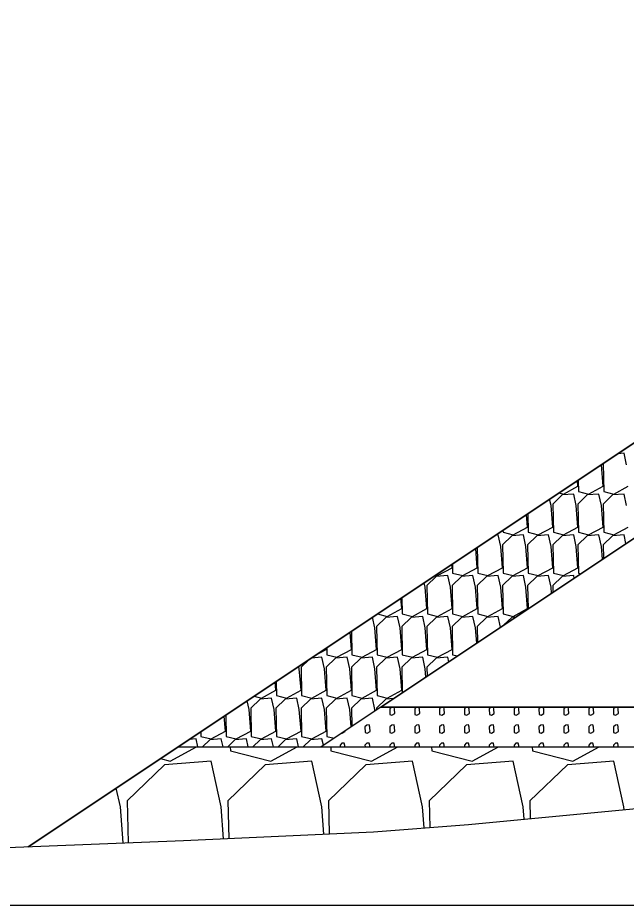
# Model space of a CAD drawing. Extents: x -26 to 4903, y -1010 to 9587.
# Drawn here: x 74.86 to 90.21, y 9000 to 9022.39 of the extents above; entities that cross this region are included whole.
import ezdxf

# ---------------------------------------------------------------- set-up
doc = ezdxf.new("R2010")
doc.units = 0
for name, color, linetype in [('Default', 7, 'Continuous'), ('Exist Cross Section Cell', 7, 'Continuous'), ('Exist XS Ground Line', 7, 'Continuous'), ('Prop CMT Slope Grass', 7, 'Continuous'), ('Prop XS Class II Rip Rap Ditch Liner', 7, 'Continuous'), ('Prop XS Earthwork Shape', 7, 'Continuous')]:
    doc.layers.add(name, color=color, linetype=linetype)

msp = doc.modelspace()

# ---------------------------------------------------------------- linework, layer by layer
at = {"layer": 'Default'}
msp.add_line((106.5, 9022.39), (75.127, 9001.475), dxfattribs=at)
at = {"layer": 'Exist Cross Section Cell'}
msp.add_line((0, 9000), (150, 9000), dxfattribs=at)
at = {"layer": 'Exist XS Ground Line'}
for p, q in [((86.23, 9002.037), (92.466, 9002.632)), ((83.841, 9001.852), (86.23, 9002.037)), ((79.047, 9001.632), (83.841, 9001.852)), ((74.599, 9001.454), (79.047, 9001.632))]:
    msp.add_line(p, q, dxfattribs=at)
at = {"layer": 'Prop CMT Slope Grass'}
for p, q in [((110.001, 9022.32), (84.02, 9005)), ((84.02, 9005), (105.484, 9005))]:
    msp.add_line(p, q, dxfattribs=at)
at = {"layer": 'Prop XS Class II Rip Rap Ditch Liner'}
for p, q in [((75.127, 9001.475), (106.5, 9022.39)), ((90.157, 9011.404), (90.001, 9011.391)), ((90.221, 9011.114), (90.157, 9011.404)), ((89.628, 9010.572), (89.586, 9011.114)), ((89.586, 9011.114), (89.586, 9011.114)), ((89.628, 9011.143), (89.644, 9010.438)), ((88.993, 9010.572), (88.982, 9010.712)), ((89.002, 9010.725), (89.009, 9010.438)), ((88.518, 9010.402), (88.63, 9010.374)), ((88.63, 9010.374), (88.993, 9010.572)), ((89.009, 9010.438), (89.264, 9010.374)), ((89.264, 9010.374), (89.628, 9010.572)), ((89.644, 9010.438), (89.899, 9010.374)), ((89.899, 9010.374), (90.263, 9010.572)), ((88.316, 9010.084), (88.281, 9010.244)), ((88.594, 9010.351), (88.358, 9010.122)), ((88.887, 9010.374), (88.594, 9010.351)), ((88.951, 9010.084), (88.887, 9010.374)), ((89.229, 9010.351), (88.993, 9010.122)), ((89.522, 9010.374), (89.229, 9010.351)), ((89.586, 9010.084), (89.522, 9010.374)), ((89.864, 9010.351), (89.628, 9010.122)), ((90.157, 9010.374), (89.864, 9010.351)), ((90.221, 9010.084), (90.157, 9010.374)), ((88.358, 9009.542), (88.316, 9010.084)), ((88.358, 9010.122), (88.374, 9009.409)), ((88.993, 9009.542), (88.951, 9010.084)), ((88.993, 9010.122), (89.009, 9009.409)), ((89.628, 9009.542), (89.586, 9010.084)), ((89.628, 9010.122), (89.644, 9009.409)), ((87.723, 9009.542), (87.699, 9009.856)), ((87.729, 9009.876), (87.739, 9009.409)), ((87.36, 9009.344), (87.723, 9009.542)), ((87.995, 9009.344), (88.358, 9009.542)), ((88.63, 9009.344), (88.993, 9009.542)), ((89.264, 9009.344), (89.628, 9009.542)), ((89.899, 9009.344), (90.263, 9009.542)), ((86.982, 9009.344), (86.924, 9009.34)), ((87.046, 9009.055), (86.982, 9009.344)), ((87.324, 9009.321), (87.088, 9009.093)), ((87.103, 9009.459), (87.104, 9009.409)), ((87.104, 9009.409), (87.36, 9009.344)), ((87.617, 9009.344), (87.324, 9009.321)), ((87.681, 9009.055), (87.617, 9009.344)), ((87.959, 9009.321), (87.723, 9009.093)), ((87.739, 9009.409), (87.995, 9009.344)), ((88.252, 9009.344), (87.959, 9009.321)), ((88.316, 9009.055), (88.252, 9009.344)), ((88.594, 9009.321), (88.358, 9009.093)), ((88.374, 9009.409), (88.63, 9009.344)), ((88.887, 9009.344), (88.594, 9009.321)), ((88.951, 9009.055), (88.887, 9009.344)), ((89.229, 9009.321), (88.993, 9009.093)), ((89.009, 9009.409), (89.264, 9009.344)), ((89.522, 9009.344), (89.229, 9009.321)), ((89.586, 9009.055), (89.522, 9009.344)), ((89.864, 9009.321), (89.628, 9009.093)), ((89.644, 9009.409), (89.899, 9009.344)), ((90.157, 9009.344), (89.864, 9009.321)), ((90.205, 9009.124), (90.157, 9009.344)), ((87.088, 9008.513), (87.046, 9009.055)), ((87.088, 9009.093), (87.104, 9008.379)), ((87.723, 9008.513), (87.681, 9009.055)), ((87.723, 9009.093), (87.739, 9008.379)), ((88.358, 9008.513), (88.316, 9009.055)), ((88.358, 9009.093), (88.374, 9008.379)), ((88.993, 9008.513), (88.951, 9009.055)), ((88.993, 9009.093), (89.009, 9008.379)), ((89.611, 9008.728), (89.586, 9009.055)), ((89.628, 9009.093), (89.636, 9008.744)), ((86.454, 9008.513), (86.415, 9009.001)), ((86.455, 9009.027), (86.469, 9008.379)), ((85.819, 9008.513), (85.812, 9008.598)), ((85.829, 9008.61), (85.834, 9008.379)), ((85.455, 9008.315), (85.819, 9008.513)), ((85.834, 9008.379), (86.09, 9008.315)), ((86.09, 9008.315), (86.454, 9008.513)), ((86.469, 9008.379), (86.725, 9008.315)), ((86.725, 9008.315), (87.088, 9008.513)), ((87.104, 9008.379), (87.36, 9008.315)), ((87.36, 9008.315), (87.723, 9008.513)), ((87.739, 9008.379), (87.995, 9008.315)), ((87.995, 9008.315), (88.358, 9008.513)), ((88.374, 9008.379), (88.63, 9008.315)), ((88.63, 9008.315), (88.993, 9008.513)), ((89.009, 9008.379), (89.067, 9008.365)), ((85.42, 9008.292), (85.184, 9008.063)), ((85.405, 9008.327), (85.455, 9008.315)), ((85.712, 9008.315), (85.42, 9008.292)), ((85.776, 9008.025), (85.712, 9008.315)), ((86.055, 9008.292), (85.819, 9008.063)), ((86.347, 9008.315), (86.055, 9008.292)), ((86.411, 9008.025), (86.347, 9008.315)), ((86.689, 9008.292), (86.454, 9008.063)), ((86.982, 9008.315), (86.689, 9008.292)), ((87.046, 9008.025), (86.982, 9008.315)), ((87.324, 9008.292), (87.088, 9008.063)), ((87.617, 9008.315), (87.324, 9008.292)), ((87.681, 9008.025), (87.617, 9008.315)), ((87.959, 9008.292), (87.723, 9008.063)), ((88.252, 9008.315), (87.959, 9008.292)), ((88.316, 9008.025), (88.252, 9008.315)), ((88.594, 9008.292), (88.358, 9008.063)), ((88.887, 9008.315), (88.594, 9008.292)), ((88.9, 9008.254), (88.887, 9008.315)), ((85.141, 9008.025), (85.117, 9008.135)), ((85.184, 9007.483), (85.141, 9008.025)), ((85.184, 9008.063), (85.199, 9007.35)), ((85.819, 9007.483), (85.776, 9008.025)), ((85.819, 9008.063), (85.834, 9007.35)), ((86.454, 9007.483), (86.411, 9008.025)), ((86.454, 9008.063), (86.469, 9007.35)), ((87.088, 9007.483), (87.046, 9008.025)), ((87.088, 9008.063), (87.104, 9007.35)), ((87.723, 9007.483), (87.681, 9008.025)), ((87.723, 9008.063), (87.736, 9007.477)), ((88.328, 9007.872), (88.316, 9008.025)), ((88.358, 9008.063), (88.362, 9007.895)), ((84.549, 9007.483), (84.528, 9007.743)), ((84.555, 9007.761), (84.564, 9007.35)), ((84.185, 9007.285), (84.549, 9007.483)), ((84.82, 9007.285), (85.184, 9007.483)), ((85.455, 9007.285), (85.819, 9007.483)), ((86.09, 9007.285), (86.454, 9007.483)), ((86.725, 9007.285), (87.088, 9007.483)), ((87.36, 9007.285), (87.723, 9007.483)), ((83.871, 9006.995), (83.812, 9007.265)), ((84.15, 9007.262), (83.914, 9007.033)), ((83.936, 9007.348), (84.185, 9007.285)), ((84.443, 9007.285), (84.15, 9007.262)), ((84.506, 9006.995), (84.443, 9007.285)), ((84.785, 9007.262), (84.549, 9007.033)), ((84.564, 9007.35), (84.82, 9007.285)), ((85.078, 9007.285), (84.785, 9007.262)), ((85.141, 9006.995), (85.078, 9007.285)), ((85.42, 9007.262), (85.184, 9007.033)), ((85.199, 9007.35), (85.455, 9007.285)), ((85.712, 9007.285), (85.42, 9007.262)), ((85.776, 9006.995), (85.712, 9007.285)), ((86.055, 9007.262), (85.819, 9007.033)), ((85.834, 9007.35), (86.09, 9007.285)), ((86.347, 9007.285), (86.055, 9007.262)), ((86.411, 9006.995), (86.347, 9007.285)), ((86.689, 9007.262), (86.454, 9007.033)), ((86.469, 9007.35), (86.725, 9007.285)), ((86.982, 9007.285), (86.689, 9007.262)), ((87.042, 9007.015), (86.982, 9007.285)), ((87.104, 9007.35), (87.36, 9007.285)), ((87.324, 9007.262), (87.129, 9007.073)), ((87.425, 9007.27), (87.324, 9007.262)), ((83.914, 9007.033), (83.929, 9006.32)), ((84.549, 9007.033), (84.564, 9006.32)), ((85.184, 9007.033), (85.199, 9006.32)), ((85.819, 9007.033), (85.834, 9006.32)), ((86.454, 9007.033), (86.462, 9006.628)), ((83.279, 9006.453), (83.245, 9006.887)), ((83.281, 9006.911), (83.294, 9006.32)), ((83.914, 9006.453), (83.871, 9006.995)), ((84.549, 9006.453), (84.506, 9006.995)), ((85.184, 9006.453), (85.141, 9006.995)), ((85.819, 9006.453), (85.776, 9006.995)), ((86.441, 9006.614), (86.411, 9006.995)), ((82.374, 9006.307), (82.644, 9006.453)), ((82.644, 9006.453), (82.641, 9006.485)), ((82.656, 9006.494), (82.659, 9006.32)), ((82.915, 9006.255), (83.279, 9006.453)), ((83.55, 9006.255), (83.914, 9006.453)), ((84.185, 9006.255), (84.549, 9006.453)), ((84.82, 9006.255), (85.184, 9006.453)), ((85.455, 9006.255), (85.819, 9006.453)), ((82.205, 9006.194), (82.009, 9006.004)), ((82.538, 9006.255), (82.265, 9006.234)), ((82.601, 9005.966), (82.538, 9006.255)), ((82.88, 9006.232), (82.644, 9006.004)), ((82.659, 9006.32), (82.915, 9006.255)), ((83.173, 9006.255), (82.88, 9006.232)), ((83.236, 9005.966), (83.173, 9006.255)), ((83.515, 9006.232), (83.279, 9006.004)), ((83.294, 9006.32), (83.55, 9006.255)), ((83.808, 9006.255), (83.515, 9006.232)), ((83.871, 9005.966), (83.808, 9006.255)), ((84.15, 9006.232), (83.914, 9006.004)), ((83.929, 9006.32), (84.185, 9006.255)), ((84.443, 9006.255), (84.15, 9006.232)), ((84.506, 9005.966), (84.443, 9006.255)), ((84.785, 9006.232), (84.549, 9006.004)), ((84.564, 9006.32), (84.82, 9006.255)), ((85.078, 9006.255), (84.785, 9006.232)), ((85.141, 9005.966), (85.078, 9006.255)), ((85.42, 9006.232), (85.184, 9006.004)), ((85.199, 9006.32), (85.455, 9006.255)), ((85.712, 9006.255), (85.42, 9006.232)), ((85.737, 9006.145), (85.712, 9006.255)), ((85.834, 9006.32), (85.954, 9006.29)), ((81.966, 9005.966), (81.953, 9006.026)), ((82.009, 9005.424), (81.966, 9005.966)), ((82.009, 9006.004), (82.024, 9005.29)), ((82.644, 9005.424), (82.601, 9005.966)), ((82.644, 9006.004), (82.659, 9005.29)), ((83.279, 9005.424), (83.236, 9005.966)), ((83.279, 9006.004), (83.294, 9005.29)), ((83.914, 9005.424), (83.871, 9005.966)), ((83.914, 9006.004), (83.929, 9005.29)), ((84.549, 9005.424), (84.506, 9005.966)), ((84.549, 9006.004), (84.563, 9005.362)), ((85.157, 9005.758), (85.141, 9005.966)), ((85.184, 9006.004), (85.189, 9005.779)), ((81.374, 9005.424), (81.358, 9005.629)), ((81.382, 9005.645), (81.389, 9005.29)), ((80.824, 9005.273), (81.01, 9005.226)), ((81.01, 9005.226), (81.374, 9005.424)), ((81.389, 9005.29), (81.645, 9005.226)), ((81.645, 9005.226), (82.009, 9005.424)), ((82.024, 9005.29), (82.28, 9005.226)), ((82.28, 9005.226), (82.644, 9005.424)), ((82.659, 9005.29), (82.915, 9005.226)), ((82.915, 9005.226), (83.279, 9005.424)), ((83.294, 9005.29), (83.55, 9005.226)), ((83.55, 9005.226), (83.914, 9005.424)), ((83.929, 9005.29), (84.185, 9005.226)), ((84.185, 9005.226), (84.549, 9005.424)), ((80.697, 9004.936), (80.648, 9005.156)), ((80.975, 9005.203), (80.739, 9004.974)), ((81.268, 9005.226), (80.975, 9005.203)), ((81.331, 9004.936), (81.268, 9005.226)), ((81.61, 9005.203), (81.374, 9004.974)), ((81.903, 9005.226), (81.61, 9005.203)), ((81.966, 9004.936), (81.903, 9005.226)), ((82.245, 9005.203), (82.009, 9004.974)), ((82.538, 9005.226), (82.245, 9005.203)), ((82.601, 9004.936), (82.538, 9005.226)), ((82.88, 9005.203), (82.644, 9004.974)), ((83.173, 9005.226), (82.88, 9005.203)), ((83.236, 9004.936), (83.173, 9005.226)), ((83.515, 9005.203), (83.279, 9004.974)), ((83.808, 9005.226), (83.515, 9005.203)), ((83.871, 9004.936), (83.808, 9005.226)), ((84.15, 9005.203), (83.914, 9004.974)), ((84.347, 9005.218), (84.15, 9005.203)), ((80.108, 9004.796), (80.12, 9004.261)), ((80.739, 9004.394), (80.697, 9004.936)), ((80.739, 9004.974), (80.754, 9004.261)), ((81.374, 9004.394), (81.331, 9004.936)), ((81.374, 9004.974), (81.389, 9004.261)), ((82.009, 9004.394), (81.966, 9004.936)), ((82.009, 9004.974), (82.024, 9004.261)), ((84.02, 9005), (82.52, 9004)), ((82.644, 9004.394), (82.601, 9004.936)), ((82.644, 9004.974), (82.659, 9004.261)), ((83.271, 9004.5), (83.236, 9004.936)), ((83.279, 9004.974), (83.289, 9004.513)), ((83.874, 9004.903), (83.871, 9004.936)), ((83.914, 9004.974), (83.915, 9004.93)), ((84.02, 9005), (105.484, 9005)), ((84.296, 9005), (84.249, 9004.954)), ((84.249, 9004.954), (84.252, 9004.811)), ((84.252, 9004.811), (84.303, 9004.798)), ((84.301, 9005), (84.296, 9005)), ((84.303, 9004.798), (84.376, 9004.838)), ((84.368, 9004.946), (84.356, 9005)), ((84.376, 9004.838), (84.368, 9004.946)), ((84.923, 9005), (84.876, 9004.954)), ((84.876, 9004.954), (84.879, 9004.811)), ((84.879, 9004.811), (84.93, 9004.798)), ((84.928, 9005), (84.923, 9005)), ((84.93, 9004.798), (85.003, 9004.838)), ((84.995, 9004.946), (84.983, 9005)), ((85.003, 9004.838), (84.995, 9004.946)), ((85.55, 9005), (85.503, 9004.954)), ((85.503, 9004.954), (85.506, 9004.811)), ((85.506, 9004.811), (85.557, 9004.798)), ((85.555, 9005), (85.55, 9005)), ((85.557, 9004.798), (85.63, 9004.838)), ((85.622, 9004.946), (85.61, 9005)), ((85.63, 9004.838), (85.622, 9004.946)), ((86.177, 9005), (86.13, 9004.954)), ((86.13, 9004.954), (86.133, 9004.811)), ((86.133, 9004.811), (86.184, 9004.798)), ((86.182, 9005), (86.177, 9005)), ((86.184, 9004.798), (86.257, 9004.838)), ((86.249, 9004.946), (86.237, 9005)), ((86.257, 9004.838), (86.249, 9004.946)), ((86.804, 9005), (86.757, 9004.954)), ((86.757, 9004.954), (86.76, 9004.811)), ((86.76, 9004.811), (86.811, 9004.798)), ((86.809, 9005), (86.804, 9005)), ((86.811, 9004.798), (86.884, 9004.838)), ((86.876, 9004.946), (86.864, 9005)), ((86.884, 9004.838), (86.876, 9004.946)), ((87.431, 9005), (87.384, 9004.954)), ((87.384, 9004.954), (87.387, 9004.811)), ((87.387, 9004.811), (87.438, 9004.798)), ((87.436, 9005), (87.431, 9005)), ((87.438, 9004.798), (87.511, 9004.838)), ((87.503, 9004.946), (87.491, 9005)), ((87.511, 9004.838), (87.503, 9004.946)), ((88.058, 9005), (88.011, 9004.954)), ((88.011, 9004.954), (88.014, 9004.811)), ((88.014, 9004.811), (88.065, 9004.798)), ((88.063, 9005), (88.058, 9005)), ((88.065, 9004.798), (88.138, 9004.838)), ((88.13, 9004.946), (88.118, 9005)), ((88.138, 9004.838), (88.13, 9004.946)), ((88.685, 9005), (88.638, 9004.954)), ((88.638, 9004.954), (88.641, 9004.811)), ((88.641, 9004.811), (88.692, 9004.798)), ((88.69, 9005), (88.685, 9005)), ((88.692, 9004.798), (88.765, 9004.838)), ((88.757, 9004.946), (88.745, 9005)), ((88.765, 9004.838), (88.757, 9004.946)), ((89.312, 9005), (89.265, 9004.954)), ((89.265, 9004.954), (89.268, 9004.811)), ((89.268, 9004.811), (89.319, 9004.798)), ((89.317, 9005), (89.312, 9005)), ((89.319, 9004.798), (89.392, 9004.838)), ((89.384, 9004.946), (89.372, 9005)), ((89.392, 9004.838), (89.384, 9004.946)), ((89.939, 9005), (89.892, 9004.954)), ((89.892, 9004.954), (89.895, 9004.811)), ((89.895, 9004.811), (89.946, 9004.798)), ((89.944, 9005), (89.939, 9005)), ((89.946, 9004.798), (90.019, 9004.838)), ((90.01, 9004.946), (89.999, 9005)), ((90.019, 9004.838), (90.01, 9004.946)), ((80.104, 9004.394), (80.074, 9004.773)), ((79.482, 9004.379), (79.485, 9004.261)), ((79.74, 9004.196), (80.104, 9004.394)), ((80.375, 9004.196), (80.739, 9004.394)), ((81.01, 9004.196), (81.374, 9004.394)), ((81.645, 9004.196), (82.009, 9004.394)), ((82.28, 9004.196), (82.644, 9004.394)), ((83.038, 9004.345), (83.049, 9004.342)), ((83.049, 9004.342), (83.122, 9004.382)), ((83.122, 9004.382), (83.121, 9004.401)), ((83.669, 9004.544), (83.622, 9004.498)), ((83.622, 9004.498), (83.625, 9004.355)), ((83.625, 9004.355), (83.676, 9004.342)), ((83.728, 9004.548), (83.669, 9004.544)), ((83.676, 9004.342), (83.749, 9004.382)), ((83.741, 9004.49), (83.728, 9004.548)), ((83.749, 9004.382), (83.741, 9004.49)), ((84.296, 9004.544), (84.249, 9004.498)), ((84.249, 9004.498), (84.252, 9004.355)), ((84.252, 9004.355), (84.303, 9004.342)), ((84.355, 9004.548), (84.296, 9004.544)), ((84.303, 9004.342), (84.376, 9004.382)), ((84.368, 9004.49), (84.355, 9004.548)), ((84.376, 9004.382), (84.368, 9004.49)), ((84.923, 9004.544), (84.876, 9004.498)), ((84.876, 9004.498), (84.879, 9004.355)), ((84.879, 9004.355), (84.93, 9004.342)), ((84.982, 9004.548), (84.923, 9004.544)), ((84.93, 9004.342), (85.003, 9004.382)), ((84.995, 9004.49), (84.982, 9004.548)), ((85.003, 9004.382), (84.995, 9004.49)), ((85.55, 9004.544), (85.503, 9004.498)), ((85.503, 9004.498), (85.506, 9004.355)), ((85.506, 9004.355), (85.557, 9004.342)), ((85.609, 9004.548), (85.55, 9004.544)), ((85.557, 9004.342), (85.63, 9004.382)), ((85.622, 9004.49), (85.609, 9004.548)), ((85.63, 9004.382), (85.622, 9004.49)), ((86.177, 9004.544), (86.13, 9004.498)), ((86.13, 9004.498), (86.133, 9004.355)), ((86.133, 9004.355), (86.184, 9004.342)), ((86.236, 9004.548), (86.177, 9004.544)), ((86.184, 9004.342), (86.257, 9004.382)), ((86.249, 9004.49), (86.236, 9004.548)), ((86.257, 9004.382), (86.249, 9004.49)), ((86.804, 9004.544), (86.757, 9004.498)), ((86.757, 9004.498), (86.76, 9004.355)), ((86.76, 9004.355), (86.811, 9004.342)), ((86.863, 9004.548), (86.804, 9004.544)), ((86.811, 9004.342), (86.884, 9004.382)), ((86.876, 9004.49), (86.863, 9004.548)), ((86.884, 9004.382), (86.876, 9004.49)), ((87.431, 9004.544), (87.384, 9004.498)), ((87.384, 9004.498), (87.387, 9004.355)), ((87.387, 9004.355), (87.438, 9004.342)), ((87.49, 9004.548), (87.431, 9004.544)), ((87.438, 9004.342), (87.511, 9004.382)), ((87.503, 9004.49), (87.49, 9004.548)), ((87.511, 9004.382), (87.503, 9004.49)), ((88.058, 9004.544), (88.011, 9004.498)), ((88.011, 9004.498), (88.014, 9004.355)), ((88.014, 9004.355), (88.065, 9004.342)), ((88.117, 9004.548), (88.058, 9004.544)), ((88.065, 9004.342), (88.138, 9004.382)), ((88.13, 9004.49), (88.117, 9004.548)), ((88.138, 9004.382), (88.13, 9004.49)), ((88.685, 9004.544), (88.638, 9004.498)), ((88.638, 9004.498), (88.641, 9004.355)), ((88.641, 9004.355), (88.692, 9004.342)), ((88.744, 9004.548), (88.685, 9004.544)), ((88.692, 9004.342), (88.765, 9004.382)), ((88.757, 9004.49), (88.744, 9004.548)), ((88.765, 9004.382), (88.757, 9004.49)), ((89.312, 9004.544), (89.265, 9004.498)), ((89.265, 9004.498), (89.268, 9004.355)), ((89.268, 9004.355), (89.319, 9004.342)), ((89.371, 9004.548), (89.312, 9004.544)), ((89.319, 9004.342), (89.392, 9004.382)), ((89.384, 9004.49), (89.371, 9004.548)), ((89.392, 9004.382), (89.384, 9004.49)), ((89.939, 9004.544), (89.892, 9004.498)), ((89.892, 9004.498), (89.895, 9004.355)), ((89.895, 9004.355), (89.946, 9004.342)), ((89.998, 9004.548), (89.939, 9004.544)), ((89.946, 9004.342), (90.019, 9004.382)), ((90.01, 9004.49), (89.998, 9004.548)), ((90.019, 9004.382), (90.01, 9004.49)), ((79.363, 9004.196), (79.188, 9004.182)), ((79.406, 9004), (79.363, 9004.196)), ((79.485, 9004.261), (79.74, 9004.196)), ((79.705, 9004.173), (79.526, 9004)), ((79.998, 9004.196), (79.705, 9004.173)), ((80.041, 9004), (79.998, 9004.196)), ((80.12, 9004.261), (80.375, 9004.196)), ((80.34, 9004.173), (80.161, 9004)), ((80.633, 9004.196), (80.34, 9004.173)), ((80.676, 9004), (80.633, 9004.196)), ((80.754, 9004.261), (81.01, 9004.196)), ((80.975, 9004.173), (80.796, 9004)), ((81.268, 9004.196), (80.975, 9004.173)), ((81.311, 9004), (81.268, 9004.196)), ((81.389, 9004.261), (81.645, 9004.196)), ((81.61, 9004.173), (81.431, 9004)), ((81.903, 9004.196), (81.61, 9004.173)), ((81.946, 9004), (81.903, 9004.196)), ((82.024, 9004.261), (82.28, 9004.196)), ((82.245, 9004.173), (82.066, 9004)), ((82.538, 9004.196), (82.245, 9004.173)), ((82.573, 9004.035), (82.538, 9004.196)), ((82.659, 9004.261), (82.842, 9004.215)), ((78.709, 9003.638), (79.375, 9004)), ((78.914, 9004), (100.325, 9004)), ((78.914, 9004), (100.347, 9004)), ((80.223, 9004), (80.226, 9003.896)), ((80.226, 9003.896), (81.249, 9003.638)), ((81.249, 9003.638), (81.915, 9004)), ((82.763, 9004), (82.765, 9003.896)), ((82.765, 9003.896), (83.789, 9003.638)), ((83.042, 9004.088), (82.995, 9004.042)), ((82.995, 9004.042), (82.996, 9004)), ((83.101, 9004.092), (83.042, 9004.088)), ((83.114, 9004.034), (83.101, 9004.092)), ((83.116, 9004), (83.114, 9004.034)), ((83.669, 9004.088), (83.622, 9004.042)), ((83.622, 9004.042), (83.623, 9004)), ((83.728, 9004.092), (83.669, 9004.088)), ((83.741, 9004.034), (83.728, 9004.092)), ((83.743, 9004), (83.741, 9004.034)), ((83.789, 9003.638), (84.454, 9004)), ((84.296, 9004.088), (84.249, 9004.042)), ((84.249, 9004.042), (84.25, 9004)), ((84.355, 9004.092), (84.296, 9004.088)), ((84.368, 9004.034), (84.355, 9004.092)), ((84.37, 9004), (84.368, 9004.034)), ((84.923, 9004.088), (84.876, 9004.042)), ((84.876, 9004.042), (84.877, 9004)), ((84.982, 9004.092), (84.923, 9004.088)), ((84.995, 9004.034), (84.982, 9004.092)), ((84.997, 9004), (84.995, 9004.034)), ((85.303, 9004), (85.305, 9003.896)), ((85.305, 9003.896), (86.329, 9003.638)), ((85.55, 9004.088), (85.503, 9004.042)), ((85.503, 9004.042), (85.504, 9004)), ((85.609, 9004.092), (85.55, 9004.088)), ((85.622, 9004.034), (85.609, 9004.092)), ((85.624, 9004), (85.622, 9004.034)), ((86.177, 9004.088), (86.13, 9004.042)), ((86.13, 9004.042), (86.131, 9004)), ((86.236, 9004.092), (86.177, 9004.088)), ((86.249, 9004.034), (86.236, 9004.092)), ((86.251, 9004), (86.249, 9004.034)), ((86.329, 9003.638), (86.994, 9004)), ((86.804, 9004.088), (86.757, 9004.042)), ((86.757, 9004.042), (86.758, 9004)), ((86.863, 9004.092), (86.804, 9004.088)), ((86.876, 9004.034), (86.863, 9004.092)), ((86.878, 9004), (86.876, 9004.034)), ((87.431, 9004.088), (87.384, 9004.042)), ((87.384, 9004.042), (87.385, 9004)), ((87.49, 9004.092), (87.431, 9004.088)), ((87.503, 9004.034), (87.49, 9004.092)), ((87.505, 9004), (87.503, 9004.034)), ((87.843, 9004), (87.845, 9003.896)), ((87.845, 9003.896), (88.868, 9003.638)), ((88.058, 9004.088), (88.011, 9004.042)), ((88.011, 9004.042), (88.012, 9004)), ((88.117, 9004.092), (88.058, 9004.088)), ((88.13, 9004.034), (88.117, 9004.092)), ((88.132, 9004), (88.13, 9004.034)), ((88.685, 9004.088), (88.638, 9004.042)), ((88.638, 9004.042), (88.639, 9004)), ((88.744, 9004.092), (88.685, 9004.088)), ((88.757, 9004.034), (88.744, 9004.092)), ((88.759, 9004), (88.757, 9004.034)), ((88.868, 9003.638), (89.534, 9004)), ((89.312, 9004.088), (89.265, 9004.042)), ((89.265, 9004.042), (89.266, 9004)), ((89.371, 9004.092), (89.312, 9004.088)), ((89.384, 9004.034), (89.371, 9004.092)), ((89.386, 9004), (89.384, 9004.034)), ((89.939, 9004.088), (89.892, 9004.042)), ((89.892, 9004.042), (89.893, 9004)), ((89.998, 9004.092), (89.939, 9004.088)), ((90.01, 9004.034), (89.998, 9004.092)), ((90.013, 9004), (90.01, 9004.034)), ((78.464, 9003.7), (78.709, 9003.638)), ((78.568, 9003.546), (77.625, 9002.632)), ((79.74, 9003.638), (78.568, 9003.546)), ((79.994, 9002.479), (79.74, 9003.638)), ((81.108, 9003.546), (80.164, 9002.632)), ((82.279, 9003.638), (81.108, 9003.546)), ((82.534, 9002.479), (82.279, 9003.638)), ((83.648, 9003.546), (82.704, 9002.632)), ((84.819, 9003.638), (83.648, 9003.546)), ((85.073, 9002.479), (84.819, 9003.638)), ((86.187, 9003.546), (85.244, 9002.632)), ((87.359, 9003.638), (86.187, 9003.546)), ((87.613, 9002.479), (87.359, 9003.638)), ((88.727, 9003.546), (87.784, 9002.632)), ((89.899, 9003.638), (88.727, 9003.546)), ((90.153, 9002.479), (89.899, 9003.638)), ((77.454, 9002.479), (77.349, 9002.957)), ((77.625, 9002.632), (77.647, 9001.576)), ((80.164, 9002.632), (80.185, 9001.684)), ((82.704, 9002.632), (82.722, 9001.8)), ((85.244, 9002.632), (85.258, 9001.962)), ((87.784, 9002.632), (87.793, 9002.186)), ((77.525, 9001.571), (77.454, 9002.479)), ((80.057, 9001.678), (79.994, 9002.479)), ((82.587, 9001.794), (82.534, 9002.479)), ((85.115, 9001.95), (85.073, 9002.479)), ((87.637, 9002.171), (87.613, 9002.479)), ((90.158, 9002.411), (90.153, 9002.479))]:
    msp.add_line(p, q, dxfattribs=at)
at = {"layer": 'Prop XS Earthwork Shape'}
msp.add_lwpolyline([(125.049, 9016.141), (117.248, 9009.703), (116.816, 9009.425), (116.216, 9009.003), (112.176, 9006.826), (110.821, 9006.126), (105.484, 9005), (84.02, 9005), (110.001, 9022.32), (123.257, 9022.055)], dxfattribs=at)

doc.saveas('drawing.dxf')
